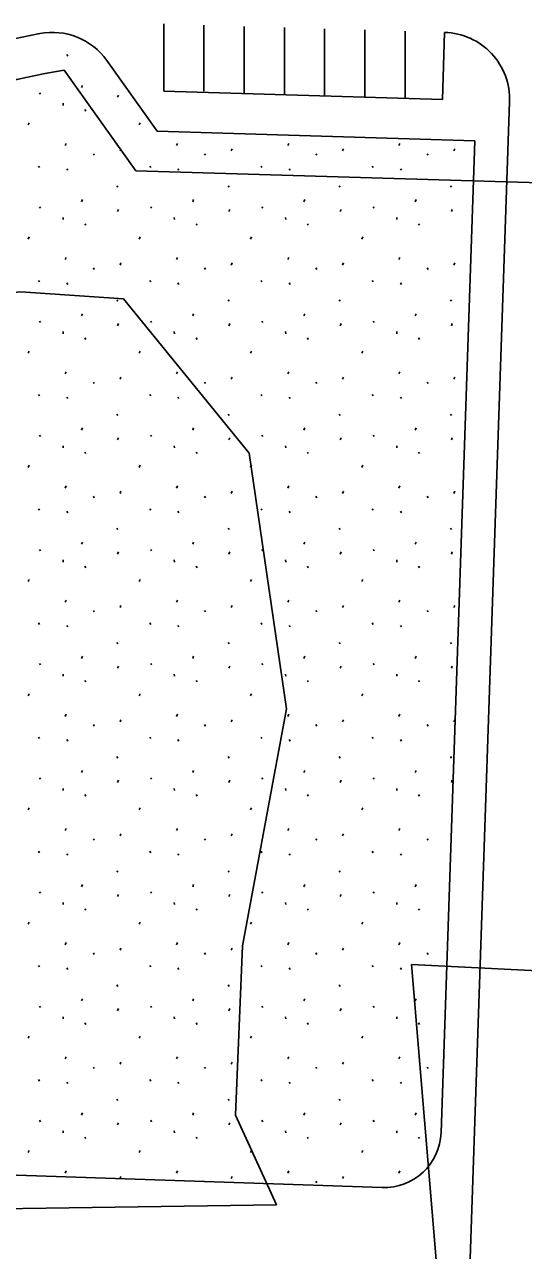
# Model space of a CAD drawing. Extents: x 419396 to 421519, y 4453567 to 4456767.
# Drawn here: x 421109.1 to 421146.3, y 4454902 to 4454993.4 of the extents above; entities that cross this region are included whole.
import ezdxf

# ---------------------------------------------------------------- set-up
doc = ezdxf.new("R2010")
doc.units = 0
for name, color, linetype in [('0_KADASTRO', 7, 'Continuous'), ('0_PLAN_ONAMA_İLAVE_SINIRI', 7, 'Continuous'), ('Level 28', 7, 'Continuous'), ('Level 41', 7, 'Continuous'), ('Level 62', 7, 'Continuous')]:
    doc.layers.add(name, color=color, linetype=linetype)

msp = doc.modelspace()

# ---------------------------------------------------------------- linework, layer by layer
at = {"layer": '0_KADASTRO'}
for points in [[(421037.46, 4454903.29), (421040.2, 4454969.38), (421075.94, 4454970.4), (421108.85, 4454973.43), (421116.5, 4454972.91), (421125.86, 4454961.42), (421128.66, 4454942.34), (421125.36, 4454924.69), (421124.84, 4454912.07), (421127.9, 4454905.39), (421078.04, 4454904.65)], [(421137.98, 4454923.304), (421214.86, 4454919.45), (421262.85, 4454917.05), (421316.7, 4454915.64), (421312.35, 4454909.46), (421306.52, 4454893.75), (421298.928, 4454879.53), (421285.07, 4454880), (421282.36, 4454831.02), (421298.781, 4454830.11), (421298.12, 4454819), (421220.47, 4454824.89), (421221.51, 4454877.03), (421221.57, 4454879.85), (421203.67, 4454880.3), (421204.77, 4454912.41), (421155.31, 4454914.55), (421152.21, 4454911.69), (421151.19, 4454881.63), (421145.39, 4454881.78), (421142.95, 4454883.52), (421140.69, 4454887.48), (421139.91, 4454900.08)]]:
    msp.add_lwpolyline(points, close=True, dxfattribs=at)
at = {"layer": '0_PLAN_ONAMA_İLAVE_SINIRI'}
for p, q in [((421117.428, 4454982.463), (421112.073, 4454989.959)), ((421149.665, 4454981.487), (421117.428, 4454982.463))]:
    msp.add_line(p, q, dxfattribs=at)
msp.add_arc((421118.165, 4454950.426), 40, 98.76018, 131.70133, dxfattribs=at)
at = {"layer": 'Level 28'}
for p, q in [((421142.686, 4454984.7), (421140.173, 4454910.769)), ((421135.782, 4454906.666), (421051.306, 4454909.537))]:
    msp.add_line(p, q, dxfattribs=at)
msp.add_arc((421135.926, 4454910.913), 4.25, 268.05376, 358.05376, dxfattribs=at)
at = {"layer": 'Level 41'}
for p, q in [((421112.265, 4454991.115), (421112.336, 4454991.008)), ((421113.362, 4454988.661), (421113.433, 4454988.82)), ((421110.233, 4454988.277), (421110.304, 4454988.17)), ((421116.061, 4454987.932), (421116.133, 4454988.092)), ((421111.991, 4454987.486), (421112.009, 4454987.326)), ((421113.621, 4454987.016), (421113.691, 4454986.909)), ((421109.384, 4454985.872), (421109.456, 4454986.032)), ((421117.677, 4454985.872), (421117.749, 4454986.032)), ((421112.156, 4454984.342), (421112.226, 4454984.502)), ((421120.449, 4454984.342), (421120.519, 4454984.502)), ((421128.742, 4454984.342), (421128.812, 4454984.502)), ((421137.035, 4454984.342), (421137.105, 4454984.502)), ((421114.251, 4454983.726), (421114.322, 4454983.62)), ((421116.239, 4454983.934), (421116.31, 4454984.094)), ((421122.544, 4454983.726), (421122.615, 4454983.62)), ((421124.532, 4454983.934), (421124.603, 4454984.094)), ((421130.837, 4454983.726), (421130.908, 4454983.62)), ((421132.825, 4454983.934), (421132.896, 4454984.094)), ((421139.13, 4454983.726), (421139.201, 4454983.62)), ((421141.118, 4454983.934), (421141.189, 4454984.094)), ((421110.166, 4454982.797), (421110.237, 4454982.69)), ((421112.265, 4454982.605), (421112.336, 4454982.498)), ((421118.459, 4454982.797), (421118.53, 4454982.69)), ((421120.558, 4454982.605), (421120.629, 4454982.498)), ((421126.752, 4454982.797), (421126.823, 4454982.69)), ((421128.851, 4454982.605), (421128.922, 4454982.498)), ((421135.045, 4454982.797), (421135.116, 4454982.69)), ((421137.144, 4454982.605), (421137.215, 4454982.498)), ((421116.003, 4454981.344), (421116.074, 4454981.237)), ((421124.296, 4454981.344), (421124.367, 4454981.237)), ((421132.589, 4454981.344), (421132.66, 4454981.237)), ((421140.882, 4454981.344), (421140.953, 4454981.237)), ((421110.233, 4454979.767), (421110.304, 4454979.66)), ((421113.362, 4454980.151), (421113.433, 4454980.31)), ((421116.061, 4454979.422), (421116.133, 4454979.582)), ((421118.526, 4454979.767), (421118.597, 4454979.66)), ((421121.655, 4454980.151), (421121.726, 4454980.31)), ((421124.354, 4454979.422), (421124.426, 4454979.582)), ((421126.819, 4454979.767), (421126.89, 4454979.66)), ((421129.948, 4454980.151), (421130.019, 4454980.31)), ((421132.647, 4454979.422), (421132.719, 4454979.582)), ((421135.112, 4454979.767), (421135.183, 4454979.66)), ((421138.241, 4454980.151), (421138.312, 4454980.31)), ((421140.94, 4454979.422), (421141.012, 4454979.582)), ((421111.991, 4454978.976), (421112.009, 4454978.816)), ((421120.284, 4454978.976), (421120.302, 4454978.816)), ((421128.577, 4454978.976), (421128.595, 4454978.816)), ((421136.87, 4454978.976), (421136.888, 4454978.816)), ((421113.621, 4454978.506), (421113.691, 4454978.399)), ((421121.914, 4454978.506), (421121.984, 4454978.399)), ((421130.207, 4454978.506), (421130.277, 4454978.399)), ((421138.5, 4454978.506), (421138.57, 4454978.399)), ((421109.384, 4454977.362), (421109.456, 4454977.522)), ((421117.677, 4454977.362), (421117.749, 4454977.522)), ((421125.97, 4454977.362), (421126.042, 4454977.522)), ((421134.263, 4454977.362), (421134.335, 4454977.522)), ((421112.156, 4454975.832), (421112.226, 4454975.992)), ((421120.449, 4454975.832), (421120.519, 4454975.992)), ((421128.742, 4454975.832), (421128.812, 4454975.992)), ((421137.035, 4454975.832), (421137.105, 4454975.992)), ((421114.251, 4454975.216), (421114.322, 4454975.11)), ((421116.239, 4454975.424), (421116.31, 4454975.584)), ((421122.544, 4454975.216), (421122.615, 4454975.11)), ((421124.532, 4454975.424), (421124.603, 4454975.584)), ((421130.837, 4454975.216), (421130.908, 4454975.11)), ((421132.825, 4454975.424), (421132.896, 4454975.584)), ((421139.13, 4454975.216), (421139.201, 4454975.11)), ((421141.118, 4454975.424), (421141.189, 4454975.584)), ((421110.166, 4454974.287), (421110.237, 4454974.18)), ((421112.265, 4454974.095), (421112.336, 4454973.988)), ((421118.459, 4454974.287), (421118.53, 4454974.18)), ((421120.558, 4454974.095), (421120.629, 4454973.988)), ((421126.752, 4454974.287), (421126.823, 4454974.18)), ((421128.851, 4454974.095), (421128.922, 4454973.988)), ((421135.045, 4454974.287), (421135.116, 4454974.18)), ((421137.144, 4454974.095), (421137.215, 4454973.988)), ((421116.003, 4454972.834), (421116.074, 4454972.727)), ((421124.296, 4454972.834), (421124.367, 4454972.727)), ((421132.589, 4454972.834), (421132.66, 4454972.727)), ((421140.882, 4454972.834), (421140.953, 4454972.727)), ((421113.362, 4454971.641), (421113.433, 4454971.8)), ((421121.655, 4454971.641), (421121.726, 4454971.8)), ((421129.948, 4454971.641), (421130.019, 4454971.8)), ((421138.241, 4454971.641), (421138.312, 4454971.8)), ((421110.233, 4454971.257), (421110.304, 4454971.15)), ((421111.991, 4454970.466), (421112.009, 4454970.306)), ((421116.061, 4454970.912), (421116.133, 4454971.072)), ((421118.526, 4454971.257), (421118.597, 4454971.15)), ((421120.284, 4454970.466), (421120.302, 4454970.306)), ((421124.354, 4454970.912), (421124.426, 4454971.072)), ((421126.819, 4454971.257), (421126.89, 4454971.15)), ((421128.577, 4454970.466), (421128.595, 4454970.306)), ((421132.647, 4454970.912), (421132.719, 4454971.072)), ((421135.112, 4454971.257), (421135.183, 4454971.15)), ((421136.87, 4454970.466), (421136.888, 4454970.306)), ((421140.94, 4454970.912), (421141.012, 4454971.072)), ((421113.621, 4454969.996), (421113.691, 4454969.889)), ((421121.914, 4454969.996), (421121.984, 4454969.889)), ((421130.207, 4454969.996), (421130.277, 4454969.889)), ((421138.5, 4454969.996), (421138.57, 4454969.889)), ((421109.384, 4454968.852), (421109.456, 4454969.012)), ((421117.677, 4454968.852), (421117.749, 4454969.012)), ((421125.97, 4454968.852), (421126.042, 4454969.012)), ((421134.263, 4454968.852), (421134.335, 4454969.012)), ((421112.156, 4454967.322), (421112.226, 4454967.482)), ((421116.239, 4454966.914), (421116.31, 4454967.074)), ((421120.449, 4454967.322), (421120.519, 4454967.482)), ((421124.532, 4454966.914), (421124.603, 4454967.074)), ((421128.742, 4454967.322), (421128.812, 4454967.482)), ((421132.825, 4454966.914), (421132.896, 4454967.074)), ((421137.035, 4454967.322), (421137.105, 4454967.482)), ((421141.118, 4454966.914), (421141.189, 4454967.074)), ((421114.251, 4454966.706), (421114.322, 4454966.6)), ((421122.544, 4454966.706), (421122.615, 4454966.6)), ((421130.837, 4454966.706), (421130.908, 4454966.6)), ((421139.13, 4454966.706), (421139.201, 4454966.6)), ((421110.166, 4454965.777), (421110.237, 4454965.67)), ((421112.265, 4454965.585), (421112.336, 4454965.478)), ((421118.459, 4454965.777), (421118.53, 4454965.67)), ((421120.558, 4454965.585), (421120.629, 4454965.478)), ((421126.752, 4454965.777), (421126.823, 4454965.67)), ((421128.851, 4454965.585), (421128.922, 4454965.478)), ((421135.045, 4454965.777), (421135.116, 4454965.67)), ((421137.144, 4454965.585), (421137.215, 4454965.478)), ((421116.003, 4454964.324), (421116.074, 4454964.217)), ((421124.296, 4454964.324), (421124.367, 4454964.217)), ((421132.589, 4454964.324), (421132.66, 4454964.217)), ((421140.882, 4454964.324), (421140.953, 4454964.217)), ((421113.362, 4454963.131), (421113.433, 4454963.29)), ((421121.655, 4454963.131), (421121.726, 4454963.29)), ((421129.948, 4454963.131), (421130.019, 4454963.29)), ((421138.241, 4454963.131), (421138.312, 4454963.29)), ((421110.233, 4454962.747), (421110.304, 4454962.64)), ((421116.061, 4454962.402), (421116.133, 4454962.562)), ((421118.526, 4454962.747), (421118.597, 4454962.64)), ((421124.354, 4454962.402), (421124.426, 4454962.562)), ((421126.819, 4454962.747), (421126.89, 4454962.64)), ((421132.647, 4454962.402), (421132.719, 4454962.562)), ((421135.112, 4454962.747), (421135.183, 4454962.64)), ((421140.94, 4454962.402), (421141.012, 4454962.562)), ((421111.991, 4454961.956), (421112.009, 4454961.796)), ((421113.621, 4454961.486), (421113.691, 4454961.379)), ((421120.284, 4454961.956), (421120.302, 4454961.796)), ((421121.914, 4454961.486), (421121.984, 4454961.379)), ((421128.577, 4454961.956), (421128.595, 4454961.796)), ((421130.207, 4454961.486), (421130.277, 4454961.379)), ((421136.87, 4454961.956), (421136.888, 4454961.796)), ((421138.5, 4454961.486), (421138.57, 4454961.379)), ((421109.384, 4454960.342), (421109.456, 4454960.502)), ((421117.677, 4454960.342), (421117.749, 4454960.502)), ((421125.97, 4454960.342), (421126.042, 4454960.502)), ((421134.263, 4454960.342), (421134.335, 4454960.502)), ((421112.156, 4454958.812), (421112.226, 4454958.972)), ((421116.239, 4454958.404), (421116.31, 4454958.564)), ((421120.449, 4454958.812), (421120.519, 4454958.972)), ((421124.532, 4454958.404), (421124.603, 4454958.564)), ((421128.742, 4454958.812), (421128.812, 4454958.972)), ((421132.825, 4454958.404), (421132.896, 4454958.564)), ((421137.035, 4454958.812), (421137.105, 4454958.972)), ((421141.118, 4454958.404), (421141.189, 4454958.564)), ((421114.251, 4454958.196), (421114.322, 4454958.09)), ((421122.544, 4454958.196), (421122.615, 4454958.09)), ((421130.837, 4454958.196), (421130.908, 4454958.09)), ((421139.13, 4454958.196), (421139.201, 4454958.09)), ((421110.166, 4454957.267), (421110.237, 4454957.16)), ((421112.265, 4454957.075), (421112.336, 4454956.968)), ((421118.459, 4454957.267), (421118.53, 4454957.16)), ((421120.558, 4454957.075), (421120.629, 4454956.968)), ((421126.752, 4454957.267), (421126.823, 4454957.16)), ((421128.851, 4454957.075), (421128.922, 4454956.968)), ((421135.045, 4454957.267), (421135.116, 4454957.16)), ((421137.144, 4454957.075), (421137.215, 4454956.968)), ((421116.003, 4454955.814), (421116.074, 4454955.707)), ((421124.296, 4454955.814), (421124.367, 4454955.707)), ((421132.589, 4454955.814), (421132.66, 4454955.707)), ((421140.882, 4454955.814), (421140.953, 4454955.707)), ((421110.233, 4454954.237), (421110.304, 4454954.13)), ((421113.362, 4454954.621), (421113.433, 4454954.78)), ((421116.061, 4454953.892), (421116.133, 4454954.052)), ((421118.526, 4454954.237), (421118.597, 4454954.13)), ((421121.655, 4454954.621), (421121.726, 4454954.78)), ((421124.354, 4454953.892), (421124.426, 4454954.052)), ((421126.819, 4454954.237), (421126.89, 4454954.13)), ((421129.948, 4454954.621), (421130.019, 4454954.78)), ((421132.647, 4454953.892), (421132.719, 4454954.052)), ((421135.112, 4454954.237), (421135.183, 4454954.13)), ((421138.241, 4454954.621), (421138.312, 4454954.78)), ((421140.94, 4454953.892), (421141.012, 4454954.052)), ((421111.991, 4454953.446), (421112.009, 4454953.286)), ((421120.284, 4454953.446), (421120.302, 4454953.286)), ((421128.577, 4454953.446), (421128.595, 4454953.286)), ((421136.87, 4454953.446), (421136.888, 4454953.286)), ((421113.621, 4454952.976), (421113.691, 4454952.869)), ((421121.914, 4454952.976), (421121.984, 4454952.869)), ((421130.207, 4454952.976), (421130.277, 4454952.869)), ((421138.5, 4454952.976), (421138.57, 4454952.869)), ((421109.384, 4454951.832), (421109.456, 4454951.992)), ((421117.677, 4454951.832), (421117.749, 4454951.992)), ((421125.97, 4454951.832), (421126.042, 4454951.992)), ((421134.263, 4454951.832), (421134.335, 4454951.992)), ((421112.156, 4454950.302), (421112.226, 4454950.462)), ((421120.449, 4454950.302), (421120.519, 4454950.462)), ((421128.742, 4454950.302), (421128.812, 4454950.462)), ((421137.035, 4454950.302), (421137.105, 4454950.462)), ((421114.251, 4454949.686), (421114.322, 4454949.58)), ((421116.239, 4454949.894), (421116.31, 4454950.054)), ((421122.544, 4454949.686), (421122.615, 4454949.58)), ((421124.532, 4454949.894), (421124.603, 4454950.054)), ((421130.837, 4454949.686), (421130.908, 4454949.58)), ((421132.825, 4454949.894), (421132.896, 4454950.054)), ((421139.13, 4454949.686), (421139.201, 4454949.58)), ((421141.118, 4454949.894), (421141.189, 4454950.054)), ((421110.166, 4454948.757), (421110.237, 4454948.65)), ((421112.265, 4454948.565), (421112.336, 4454948.458)), ((421118.459, 4454948.757), (421118.53, 4454948.65)), ((421120.558, 4454948.565), (421120.629, 4454948.458)), ((421126.752, 4454948.757), (421126.823, 4454948.65)), ((421128.851, 4454948.565), (421128.922, 4454948.458)), ((421135.045, 4454948.757), (421135.116, 4454948.65)), ((421137.144, 4454948.565), (421137.215, 4454948.458)), ((421116.003, 4454947.304), (421116.074, 4454947.197)), ((421124.296, 4454947.304), (421124.367, 4454947.197)), ((421132.589, 4454947.304), (421132.66, 4454947.197)), ((421140.882, 4454947.304), (421140.953, 4454947.197)), ((421113.362, 4454946.111), (421113.433, 4454946.27)), ((421121.655, 4454946.111), (421121.726, 4454946.27)), ((421129.948, 4454946.111), (421130.019, 4454946.27)), ((421138.241, 4454946.111), (421138.312, 4454946.27)), ((421110.233, 4454945.727), (421110.304, 4454945.62)), ((421111.991, 4454944.936), (421112.009, 4454944.776)), ((421116.061, 4454945.382), (421116.133, 4454945.542)), ((421118.526, 4454945.727), (421118.597, 4454945.62)), ((421120.284, 4454944.936), (421120.302, 4454944.776)), ((421124.354, 4454945.382), (421124.426, 4454945.542)), ((421126.819, 4454945.727), (421126.89, 4454945.62)), ((421128.577, 4454944.936), (421128.595, 4454944.776)), ((421132.647, 4454945.382), (421132.719, 4454945.542)), ((421135.112, 4454945.727), (421135.183, 4454945.62)), ((421136.87, 4454944.936), (421136.888, 4454944.776)), ((421140.94, 4454945.382), (421141.012, 4454945.542)), ((421113.621, 4454944.466), (421113.691, 4454944.359)), ((421121.914, 4454944.466), (421121.984, 4454944.359)), ((421130.207, 4454944.466), (421130.277, 4454944.359)), ((421138.5, 4454944.466), (421138.57, 4454944.359)), ((421109.384, 4454943.322), (421109.456, 4454943.482)), ((421117.677, 4454943.322), (421117.749, 4454943.482)), ((421125.97, 4454943.322), (421126.042, 4454943.482)), ((421134.263, 4454943.322), (421134.335, 4454943.482)), ((421112.156, 4454941.792), (421112.226, 4454941.952)), ((421116.239, 4454941.384), (421116.31, 4454941.544)), ((421120.449, 4454941.792), (421120.519, 4454941.952)), ((421124.532, 4454941.384), (421124.603, 4454941.544)), ((421128.742, 4454941.792), (421128.812, 4454941.952)), ((421132.825, 4454941.384), (421132.896, 4454941.544)), ((421137.035, 4454941.792), (421137.105, 4454941.952)), ((421141.118, 4454941.384), (421141.189, 4454941.544)), ((421114.251, 4454941.176), (421114.322, 4454941.07)), ((421122.544, 4454941.176), (421122.615, 4454941.07)), ((421130.837, 4454941.176), (421130.908, 4454941.07)), ((421139.13, 4454941.176), (421139.201, 4454941.07)), ((421110.166, 4454940.247), (421110.237, 4454940.14)), ((421112.265, 4454940.055), (421112.336, 4454939.948)), ((421118.459, 4454940.247), (421118.53, 4454940.14)), ((421120.558, 4454940.055), (421120.629, 4454939.948)), ((421126.752, 4454940.247), (421126.823, 4454940.14)), ((421128.851, 4454940.055), (421128.922, 4454939.948)), ((421135.045, 4454940.247), (421135.116, 4454940.14)), ((421137.144, 4454940.055), (421137.215, 4454939.948)), ((421116.003, 4454938.794), (421116.074, 4454938.687)), ((421124.296, 4454938.794), (421124.367, 4454938.687)), ((421132.589, 4454938.794), (421132.66, 4454938.687)), ((421140.882, 4454938.794), (421140.953, 4454938.687)), ((421113.362, 4454937.601), (421113.433, 4454937.76)), ((421121.655, 4454937.601), (421121.726, 4454937.76)), ((421129.948, 4454937.601), (421130.019, 4454937.76)), ((421138.241, 4454937.601), (421138.312, 4454937.76)), ((421110.233, 4454937.217), (421110.304, 4454937.11)), ((421116.061, 4454936.872), (421116.133, 4454937.032)), ((421118.526, 4454937.217), (421118.597, 4454937.11)), ((421124.354, 4454936.872), (421124.426, 4454937.032)), ((421126.819, 4454937.217), (421126.89, 4454937.11)), ((421132.647, 4454936.872), (421132.719, 4454937.032)), ((421135.112, 4454937.217), (421135.183, 4454937.11)), ((421140.94, 4454936.872), (421141.012, 4454937.032)), ((421111.991, 4454936.426), (421112.009, 4454936.266)), ((421113.621, 4454935.956), (421113.691, 4454935.849)), ((421120.284, 4454936.426), (421120.302, 4454936.266)), ((421121.914, 4454935.956), (421121.984, 4454935.849)), ((421128.577, 4454936.426), (421128.595, 4454936.266)), ((421130.207, 4454935.956), (421130.277, 4454935.849)), ((421136.87, 4454936.426), (421136.888, 4454936.266)), ((421138.5, 4454935.956), (421138.57, 4454935.849)), ((421109.384, 4454934.812), (421109.456, 4454934.972)), ((421117.677, 4454934.812), (421117.749, 4454934.972)), ((421125.97, 4454934.812), (421126.042, 4454934.972)), ((421134.263, 4454934.812), (421134.335, 4454934.972)), ((421112.156, 4454933.282), (421112.226, 4454933.442)), ((421116.239, 4454932.874), (421116.31, 4454933.034)), ((421120.449, 4454933.282), (421120.519, 4454933.442)), ((421124.532, 4454932.874), (421124.603, 4454933.034)), ((421128.742, 4454933.282), (421128.812, 4454933.442)), ((421132.825, 4454932.874), (421132.896, 4454933.034)), ((421137.035, 4454933.282), (421137.105, 4454933.442)), ((421114.251, 4454932.666), (421114.322, 4454932.56)), ((421122.544, 4454932.666), (421122.615, 4454932.56)), ((421130.837, 4454932.666), (421130.908, 4454932.56)), ((421139.13, 4454932.666), (421139.201, 4454932.56)), ((421110.166, 4454931.737), (421110.237, 4454931.63)), ((421112.265, 4454931.545), (421112.336, 4454931.438)), ((421118.459, 4454931.737), (421118.53, 4454931.63)), ((421120.558, 4454931.545), (421120.629, 4454931.438)), ((421126.752, 4454931.737), (421126.823, 4454931.63)), ((421128.851, 4454931.545), (421128.922, 4454931.438)), ((421135.045, 4454931.737), (421135.116, 4454931.63)), ((421137.144, 4454931.545), (421137.215, 4454931.438)), ((421116.003, 4454930.284), (421116.074, 4454930.177)), ((421124.296, 4454930.284), (421124.367, 4454930.177)), ((421132.589, 4454930.284), (421132.66, 4454930.177)), ((421110.233, 4454928.707), (421110.304, 4454928.6)), ((421113.362, 4454929.091), (421113.433, 4454929.25)), ((421116.061, 4454928.362), (421116.133, 4454928.522)), ((421118.526, 4454928.707), (421118.597, 4454928.6)), ((421121.655, 4454929.091), (421121.726, 4454929.25)), ((421124.354, 4454928.362), (421124.426, 4454928.522)), ((421126.819, 4454928.707), (421126.89, 4454928.6)), ((421129.948, 4454929.091), (421130.019, 4454929.25)), ((421132.647, 4454928.362), (421132.719, 4454928.522)), ((421135.112, 4454928.707), (421135.183, 4454928.6)), ((421138.241, 4454929.091), (421138.312, 4454929.25)), ((421111.991, 4454927.916), (421112.009, 4454927.756)), ((421120.284, 4454927.916), (421120.302, 4454927.756)), ((421128.577, 4454927.916), (421128.595, 4454927.756)), ((421136.87, 4454927.916), (421136.888, 4454927.756)), ((421113.621, 4454927.446), (421113.691, 4454927.339)), ((421121.914, 4454927.446), (421121.984, 4454927.339)), ((421130.207, 4454927.446), (421130.277, 4454927.339)), ((421138.5, 4454927.446), (421138.57, 4454927.339)), ((421109.384, 4454926.302), (421109.456, 4454926.462)), ((421117.677, 4454926.302), (421117.749, 4454926.462)), ((421125.97, 4454926.302), (421126.042, 4454926.462)), ((421134.263, 4454926.302), (421134.335, 4454926.462)), ((421112.156, 4454924.772), (421112.226, 4454924.932)), ((421120.449, 4454924.772), (421120.519, 4454924.932)), ((421128.742, 4454924.772), (421128.812, 4454924.932)), ((421137.035, 4454924.772), (421137.105, 4454924.932)), ((421114.251, 4454924.156), (421114.322, 4454924.05)), ((421116.239, 4454924.364), (421116.31, 4454924.524)), ((421122.544, 4454924.156), (421122.615, 4454924.05)), ((421124.532, 4454924.364), (421124.603, 4454924.524)), ((421130.837, 4454924.156), (421130.908, 4454924.05)), ((421132.825, 4454924.364), (421132.896, 4454924.524)), ((421139.13, 4454924.156), (421139.201, 4454924.05)), ((421110.166, 4454923.227), (421110.237, 4454923.12)), ((421112.265, 4454923.035), (421112.336, 4454922.928)), ((421118.459, 4454923.227), (421118.53, 4454923.12)), ((421120.558, 4454923.035), (421120.629, 4454922.928)), ((421126.752, 4454923.227), (421126.823, 4454923.12)), ((421128.851, 4454923.035), (421128.922, 4454922.928)), ((421135.045, 4454923.227), (421135.116, 4454923.12)), ((421137.144, 4454923.035), (421137.215, 4454922.928)), ((421116.003, 4454921.774), (421116.074, 4454921.667)), ((421124.296, 4454921.774), (421124.367, 4454921.667)), ((421132.589, 4454921.774), (421132.66, 4454921.667)), ((421110.233, 4454920.197), (421110.304, 4454920.09)), ((421113.362, 4454920.581), (421113.433, 4454920.74)), ((421118.526, 4454920.197), (421118.597, 4454920.09)), ((421121.655, 4454920.581), (421121.726, 4454920.74)), ((421126.819, 4454920.197), (421126.89, 4454920.09)), ((421129.948, 4454920.581), (421130.019, 4454920.74)), ((421135.112, 4454920.197), (421135.183, 4454920.09)), ((421138.241, 4454920.581), (421138.312, 4454920.74)), ((421111.991, 4454919.406), (421112.009, 4454919.246)), ((421116.061, 4454919.852), (421116.133, 4454920.012)), ((421120.284, 4454919.406), (421120.302, 4454919.246)), ((421124.354, 4454919.852), (421124.426, 4454920.012)), ((421128.577, 4454919.406), (421128.595, 4454919.246)), ((421132.647, 4454919.852), (421132.719, 4454920.012)), ((421136.87, 4454919.406), (421136.888, 4454919.246)), ((421113.621, 4454918.936), (421113.691, 4454918.829)), ((421121.914, 4454918.936), (421121.984, 4454918.829)), ((421130.207, 4454918.936), (421130.277, 4454918.829)), ((421138.5, 4454918.936), (421138.57, 4454918.829)), ((421109.384, 4454917.792), (421109.456, 4454917.952)), ((421117.677, 4454917.792), (421117.749, 4454917.952)), ((421125.97, 4454917.792), (421126.042, 4454917.952)), ((421134.263, 4454917.792), (421134.335, 4454917.952)), ((421112.156, 4454916.262), (421112.226, 4454916.422)), ((421114.251, 4454915.646), (421114.322, 4454915.54)), ((421116.239, 4454915.854), (421116.31, 4454916.014)), ((421120.449, 4454916.262), (421120.519, 4454916.422)), ((421122.544, 4454915.646), (421122.615, 4454915.54)), ((421124.532, 4454915.854), (421124.603, 4454916.014)), ((421128.742, 4454916.262), (421128.812, 4454916.422)), ((421130.837, 4454915.646), (421130.908, 4454915.54)), ((421132.825, 4454915.854), (421132.896, 4454916.014)), ((421137.035, 4454916.262), (421137.105, 4454916.422)), ((421139.13, 4454915.646), (421139.201, 4454915.54)), ((421110.166, 4454914.717), (421110.237, 4454914.61)), ((421118.459, 4454914.717), (421118.53, 4454914.61)), ((421126.752, 4454914.717), (421126.823, 4454914.61)), ((421135.045, 4454914.717), (421135.116, 4454914.61)), ((421112.265, 4454914.525), (421112.336, 4454914.418)), ((421120.558, 4454914.525), (421120.629, 4454914.418)), ((421128.851, 4454914.525), (421128.922, 4454914.418)), ((421137.144, 4454914.525), (421137.215, 4454914.418)), ((421116.003, 4454913.264), (421116.074, 4454913.157)), ((421124.296, 4454913.264), (421124.367, 4454913.157)), ((421132.589, 4454913.264), (421132.66, 4454913.157)), ((421113.362, 4454912.071), (421113.433, 4454912.23)), ((421121.655, 4454912.071), (421121.726, 4454912.23)), ((421129.948, 4454912.071), (421130.019, 4454912.23)), ((421138.241, 4454912.071), (421138.312, 4454912.23)), ((421110.233, 4454911.687), (421110.304, 4454911.58)), ((421116.061, 4454911.342), (421116.133, 4454911.502)), ((421118.526, 4454911.687), (421118.597, 4454911.58)), ((421124.354, 4454911.342), (421124.426, 4454911.502)), ((421126.819, 4454911.687), (421126.89, 4454911.58)), ((421132.647, 4454911.342), (421132.719, 4454911.502)), ((421135.112, 4454911.687), (421135.183, 4454911.58)), ((421111.991, 4454910.896), (421112.009, 4454910.736)), ((421113.621, 4454910.426), (421113.691, 4454910.319)), ((421120.284, 4454910.896), (421120.302, 4454910.736)), ((421121.914, 4454910.426), (421121.984, 4454910.319)), ((421128.577, 4454910.896), (421128.595, 4454910.736)), ((421130.207, 4454910.426), (421130.277, 4454910.319)), ((421136.87, 4454910.896), (421136.888, 4454910.736)), ((421138.5, 4454910.426), (421138.57, 4454910.319)), ((421109.384, 4454909.282), (421109.456, 4454909.442)), ((421117.677, 4454909.282), (421117.749, 4454909.442)), ((421125.97, 4454909.282), (421126.042, 4454909.442)), ((421134.263, 4454909.282), (421134.335, 4454909.442)), ((421112.156, 4454907.752), (421112.226, 4454907.912)), ((421116.239, 4454907.344), (421116.31, 4454907.504)), ((421120.449, 4454907.752), (421120.519, 4454907.912)), ((421124.532, 4454907.344), (421124.603, 4454907.504)), ((421128.742, 4454907.752), (421128.812, 4454907.912)), ((421132.825, 4454907.344), (421132.896, 4454907.504)), ((421137.035, 4454907.752), (421137.105, 4454907.912)), ((421122.544, 4454907.136), (421122.557, 4454907.116)), ((421130.837, 4454907.136), (421130.908, 4454907.03))]:
    msp.add_line(p, q, dxfattribs=at)
at = {"layer": 'Level 62'}
for p, q in [((421119.495, 4454993.405), (421119.495, 4454988.403)), ((421122.495, 4454993.314), (421122.495, 4454988.403)), ((421125.495, 4454993.223), (421125.495, 4454988.221)), ((421128.495, 4454993.132), (421128.495, 4454988.131)), ((421131.495, 4454993.042), (421131.495, 4454988.04)), ((421134.495, 4454992.951), (421134.495, 4454987.949)), ((421137.495, 4454992.86), (421137.495, 4454987.858)), ((421140.289, 4454987.774), (421140.44, 4454992.771)), ((421115.243, 4454990.683), (421119.005, 4454985.416)), ((421119.495, 4454988.403), (421140.289, 4454987.774)), ((421145.286, 4454987.604), (421140.452, 4454845.351)), ((421119.005, 4454985.416), (421142.686, 4454984.7))]:
    msp.add_line(p, q, dxfattribs=at)
for centre, radius, start, end in [((421118.165, 4454950.426), 43, 100.60157, 131.70133), ((421111.174, 4454987.777), 5, 35.53768, 100.60157), ((421140.289, 4454987.774), 5, 358.05374, 88.26644)]:
    msp.add_arc(centre, radius, start, end, dxfattribs=at)

doc.saveas('drawing.dxf')
